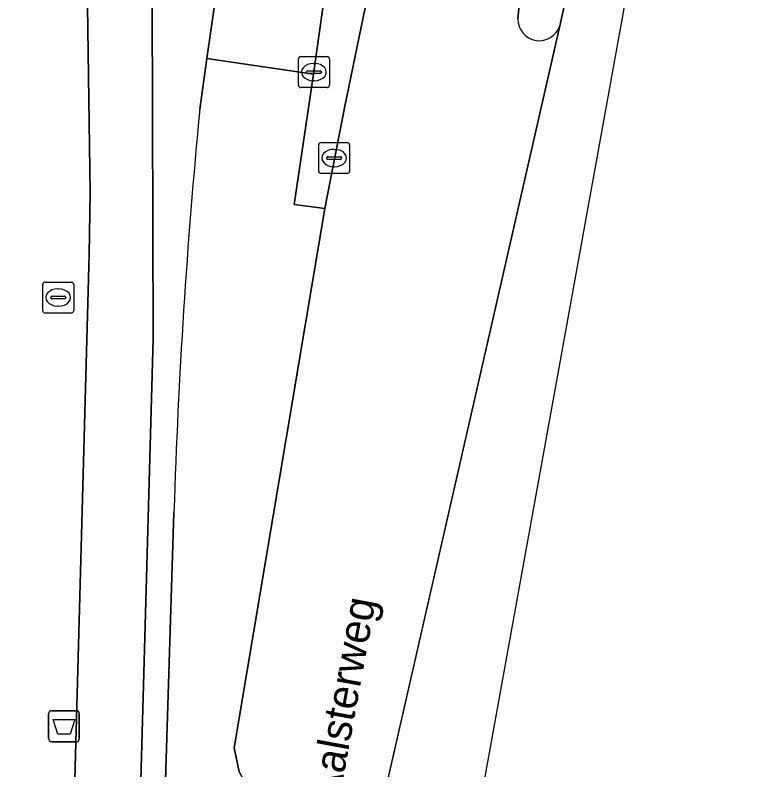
# Model space of a CAD drawing. Extents: x 161402 to 161933, y 381647 to 382315.
# Drawn here: x 161909.09 to 161933.1, y 382075.91 to 382100.29 of the extents above; entities that cross this region are included whole.
import ezdxf

# ---------------------------------------------------------------- set-up
doc = ezdxf.new("R2010")
doc.units = 0
for name, color, linetype in [('IMGEO_Afvalbak', 7, 'Continuous'), ('IMGEO_Fietspad_open', 7, 'Continuous'), ('IMGEO_Kolk', 7, 'Continuous'), ('IMGEO_Openbare_ruimte_label', 7, 'Continuous'), ('IMGEO_OVBaan_gesloten', 7, 'Continuous'), ('IMGEO_Rijbaan_lokaal_gesloten', 7, 'Continuous'), ('IMGEO_Rijbaan_lokaal_open', 7, 'Continuous'), ('IMGEO_Rioolput', 7, 'Continuous'), ('IMGEO_Verkeerseiland_open', 7, 'Continuous'), ('IMGEO_Voetpad_open', 7, 'Continuous')]:
    doc.layers.add(name, color=color, linetype=linetype)

msp = doc.modelspace()

# ---------------------------------------------------------------- linework, layer by layer
at = {"layer": 'IMGEO_Afvalbak'}
for p, q in [((161910.271, 382077.82), (161911.061, 382077.82)), ((161911.061, 382077.82), (161910.271, 382077.82)), ((161910.171, 382076.92), (161910.171, 382077.72)), ((161910.171, 382077.72), (161910.171, 382076.92)), ((161911.161, 382077.72), (161911.161, 382076.92)), ((161911.161, 382076.92), (161911.161, 382077.72)), ((161911.061, 382076.82), (161910.271, 382076.82)), ((161910.271, 382076.82), (161911.061, 382076.82))]:
    msp.add_line(p, q, dxfattribs=at)
msp.add_lwpolyline([(161910.314, 382077.534), (161911.018, 382077.534), (161910.869, 382077.064), (161910.463, 382077.064), (161910.314, 382077.534)], dxfattribs=at)
for centre, start, end in [((161910.271, 382077.72), 90, 180), ((161910.271, 382077.72), 90, 180), ((161911.061, 382077.72), 0, 90), ((161911.061, 382077.72), 360, 90), ((161910.271, 382076.92), 180, 270), ((161910.271, 382076.92), 180, 270), ((161911.061, 382076.92), 270, 0), ((161911.061, 382076.92), 270, 0)]:
    msp.add_arc(centre, 0.1, start, end, dxfattribs=at)
at = {"layer": 'IMGEO_Fietspad_open'}
msp.add_lwpolyline([(161911.019, 382075.595), (161913.149, 382075.567), (161913.546, 382089.832), (161913.518, 382100.778), (161912.252, 382141.473), (161912.16, 382144.813), (161910.052, 382144.744), (161911.423, 382100.579), (161911.516, 382094.566), (161911.485, 382092.573)], close=True, dxfattribs=at)
at = {"layer": 'IMGEO_Kolk'}
for p, q in [((161918.246, 382098.026), (161918.246, 382098.878)), ((161918.321, 382098.952), (161919.173, 382098.952)), ((161919.247, 382098.878), (161919.247, 382098.026)), ((161918.548, 382098.495), (161918.946, 382098.495)), ((161918.734, 382098.732), (161918.759, 382098.732)), ((161918.505, 382098.446), (161918.505, 382098.458)), ((161918.943, 382098.409), (161918.545, 382098.409)), ((161918.989, 382098.458), (161918.989, 382098.446)), ((161918.757, 382098.172), (161918.732, 382098.172)), ((161919.173, 382097.952), (161918.321, 382097.952)), ((161918.901, 382095.25), (161918.901, 382096.102)), ((161918.976, 382096.176), (161919.828, 382096.176)), ((161919.902, 382096.102), (161919.902, 382095.25)), ((161919.389, 382095.956), (161919.414, 382095.956)), ((161919.16, 382095.67), (161919.16, 382095.682)), ((161919.598, 382095.633), (161919.2, 382095.633)), ((161919.203, 382095.719), (161919.601, 382095.719)), ((161919.644, 382095.682), (161919.644, 382095.67)), ((161919.412, 382095.396), (161919.387, 382095.396)), ((161919.828, 382095.176), (161918.976, 382095.176))]:
    msp.add_line(p, q, dxfattribs=at)
for points in [[(161918.246, 382098.026), (161918.246, 382098.878)], [(161918.321, 382098.952), (161919.173, 382098.952)], [(161919.247, 382098.878), (161919.247, 382098.026)], [(161919.173, 382097.952), (161918.321, 382097.952)], [(161918.901, 382095.25), (161918.901, 382096.102)], [(161918.976, 382096.176), (161919.828, 382096.176)], [(161919.902, 382096.102), (161919.902, 382095.25)], [(161919.828, 382095.176), (161918.976, 382095.176)]]:
    msp.add_lwpolyline(points, dxfattribs=at)
for centre, radius, start, end in [((161918.323, 382098.876), 0.0765, 91.552, 178.448), ((161918.323, 382098.876), 0.0765, 91.552, 178.448), ((161919.171, 382098.876), 0.0765, 1.552, 88.448), ((161919.171, 382098.876), 0.0765, 1.552, 88.448), ((161918.545, 382098.455), 0.0403, 85.8775, 175.7526), ((161918.95, 382098.457), 0.0386, 1.7309, 96.639), ((161918.542, 382098.445), 0.0366, 178.938, 274.7102), ((161918.946, 382098.452), 0.043, 264.8664, 352.4533), ((161918.323, 382098.028), 0.0765, 181.552, 268.448), ((161918.323, 382098.028), 0.0765, 181.552, 268.448), ((161919.171, 382098.028), 0.0765, 271.552, 358.448), ((161919.171, 382098.028), 0.0765, 271.552, 358.448), ((161918.978, 382096.1), 0.0765, 91.552, 178.448), ((161918.978, 382096.1), 0.0765, 91.552, 178.448), ((161919.826, 382096.1), 0.0765, 1.552, 88.448), ((161919.826, 382096.1), 0.0765, 1.552, 88.448), ((161919.2, 382095.679), 0.0403, 85.8775, 175.7526), ((161919.197, 382095.669), 0.0366, 178.938, 274.7102), ((161919.601, 382095.676), 0.043, 264.8664, 352.4533), ((161919.605, 382095.681), 0.0386, 1.7309, 96.639), ((161918.978, 382095.252), 0.0765, 181.552, 268.448), ((161918.978, 382095.252), 0.0765, 181.552, 268.448), ((161919.826, 382095.252), 0.0765, 271.552, 358.448), ((161919.826, 382095.252), 0.0765, 271.552, 358.448)]:
    msp.add_arc(centre, radius, start, end, dxfattribs=at)
for centre, major_axis, ratio, start_param, end_param in [((161918.733, 382098.452), (-0.387, 0.002), 0.722429, 4.712389, 7.853982), ((161918.758, 382098.452), (-0.39, 0.002), 0.717154, 1.570796, 4.712389), ((161919.388, 382095.676), (-0.387, 0.002), 0.722429, 4.712389, 7.853982), ((161919.413, 382095.676), (-0.39, 0.002), 0.717154, 1.570796, 4.712389)]:
    msp.add_ellipse(centre, major_axis=major_axis, ratio=ratio, start_param=start_param, end_param=end_param, dxfattribs=at)
at = {"layer": 'IMGEO_OVBaan_gesloten'}
for points in [[(161847.327, 381677.629), (161847.814, 381679.325), (161869.795, 381786.79), (161883.773, 381866.122), (161911.481, 382007.357), (161916.93, 382035.129), (161933.101, 382124.399), (161931.462, 382125.963), (161930.949, 382121.39)], [(161929.574, 382113.249), (161927.659, 382104.365), (161926.989, 382101.276), (161926.695, 382099.95), (161920.797, 382074.121), (161920.568, 382072.989), (161920.066, 382070.485), (161894.174, 381930.698), (161894.155, 381930.593), (161893.956, 381929.536), (161893.492, 381927.072), (161889.963, 381908.334), (161866.208, 381782.197), (161866.199, 381782.149), (161865.069, 381776.053), (161864.537, 381773.18), (161864.311, 381771.961), (161856.328, 381728.885)]]:
    msp.add_lwpolyline(points, dxfattribs=at)
at = {"layer": 'IMGEO_Rijbaan_lokaal_gesloten'}
for points in [[(161925.341, 382100.172), (161925.781, 382104.703), (161927.423, 382121.095), (161927.747, 382126.278), (161927.762, 382128.469), (161924.726, 382128.664)], [(161921.473, 382105.692), (161919.741, 382097.352), (161919.101, 382094.04), (161916.164, 382076.625), (161916.325, 382075.85), (161916.704, 382075.178), (161917.035, 382074.248)], [(161894.174, 381930.698), (161920.066, 382070.485), (161920.568, 382072.989), (161920.797, 382074.121), (161926.695, 382099.95)]]:
    msp.add_lwpolyline(points, dxfattribs=at)
msp.add_arc((161926.034, 382100.159), 0.693, 178.9321, 342.4453, dxfattribs=at)
at = {"layer": 'IMGEO_Rijbaan_lokaal_open'}
for points in [[(161915.912, 382103.221), (161915.287, 382098.891), (161918.737, 382098.388), (161919.334, 382102.678), (161919.943, 382108.679), (161919.967, 382109.09)], [(161914.223, 382084.227), (161913.954, 382075.562), (161916.704, 382075.178), (161916.325, 382075.85), (161916.164, 382076.625), (161919.101, 382094.04), (161918.107, 382094.176), (161918.737, 382098.388), (161915.287, 382098.891), (161915.059, 382097.255)]]:
    msp.add_lwpolyline(points, dxfattribs=at)
msp.add_arc((162111.024, 382078.139), 196.895, 174.4286, 178.22819, dxfattribs=at)
at = {"layer": 'IMGEO_Rioolput'}
for p, q in [((161910.054, 382091.669), (161910.906, 382091.669)), ((161909.979, 382090.743), (161909.979, 382091.595)), ((161910.467, 382091.449), (161910.492, 382091.449)), ((161910.98, 382091.595), (161910.98, 382090.743)), ((161910.238, 382091.163), (161910.238, 382091.175)), ((161910.281, 382091.212), (161910.679, 382091.212)), ((161910.722, 382091.175), (161910.722, 382091.163)), ((161910.676, 382091.126), (161910.278, 382091.126)), ((161910.49, 382090.889), (161910.465, 382090.889)), ((161910.906, 382090.669), (161910.054, 382090.669))]:
    msp.add_line(p, q, dxfattribs=at)
for points in [[(161910.054, 382091.669), (161910.906, 382091.669)], [(161909.979, 382090.743), (161909.979, 382091.595)], [(161910.98, 382091.595), (161910.98, 382090.743)], [(161910.906, 382090.669), (161910.054, 382090.669)]]:
    msp.add_lwpolyline(points, dxfattribs=at)
for centre, radius, start, end in [((161910.056, 382091.593), 0.0765, 91.552, 178.448), ((161910.056, 382091.593), 0.0765, 91.552, 178.448), ((161910.904, 382091.593), 0.0765, 1.552, 88.448), ((161910.904, 382091.593), 0.0765, 1.552, 88.448), ((161910.278, 382091.172), 0.0403, 85.8775, 175.7526), ((161910.683, 382091.174), 0.0386, 1.7309, 96.639), ((161910.275, 382091.162), 0.0366, 178.938, 274.7102), ((161910.679, 382091.169), 0.043, 264.8664, 352.4533), ((161910.056, 382090.745), 0.0765, 181.552, 268.448), ((161910.056, 382090.745), 0.0765, 181.552, 268.448), ((161910.904, 382090.745), 0.0765, 271.552, 358.448), ((161910.904, 382090.745), 0.0765, 271.552, 358.448)]:
    msp.add_arc(centre, radius, start, end, dxfattribs=at)
for centre, major_axis, ratio, start_param, end_param in [((161910.466, 382091.169), (-0.387, 0.002), 0.722429, 4.712389, 7.853982), ((161910.491, 382091.169), (-0.39, 0.002), 0.717154, 1.570796, 4.712389)]:
    msp.add_ellipse(centre, major_axis=major_axis, ratio=ratio, start_param=start_param, end_param=end_param, dxfattribs=at)
at = {"layer": 'IMGEO_Verkeerseiland_open'}
for points in [[(161916.189, 382135.151), (161916.121, 382138.162), (161915.099, 382144.987), (161913.561, 382146.309), (161912.077, 382146.142), (161912.16, 382144.813), (161912.252, 382141.473), (161913.518, 382100.778), (161913.546, 382089.832), (161913.149, 382075.567), (161913.954, 382075.562), (161914.223, 382084.227)], [(161919.967, 382109.09), (161919.943, 382108.679), (161919.334, 382102.678), (161918.737, 382098.388), (161918.107, 382094.176), (161919.101, 382094.04), (161919.741, 382097.352), (161921.473, 382105.692)], [(161926.695, 382099.95), (161926.989, 382101.276), (161927.659, 382104.365), (161925.781, 382104.703), (161925.341, 382100.172)], [(161915.059, 382097.255), (161915.287, 382098.891), (161915.912, 382103.221)]]:
    msp.add_lwpolyline(points, dxfattribs=at)
for centre, radius, start, end in [((161926.034, 382100.159), 0.693, 178.9321, 342.4453), ((162111.024, 382078.139), 196.895, 174.4286, 178.22819)]:
    msp.add_arc(centre, radius, start, end, dxfattribs=at)
at = {"layer": 'IMGEO_Voetpad_open'}
msp.add_lwpolyline([(161910.741, 382066.974), (161911.019, 382075.595), (161911.485, 382092.573), (161911.516, 382094.566), (161911.423, 382100.579), (161910.052, 382144.744), (161909.457, 382150.678)], dxfattribs=at)

# ---------------------------------------------------------------- texts
at = {"layer": 'IMGEO_Openbare_ruimte_label'}
msp.add_text('Aalsterweg', height=1, rotation=79.5773, dxfattribs=at).set_placement((161919.558, 382074.882))

doc.saveas('drawing.dxf')
